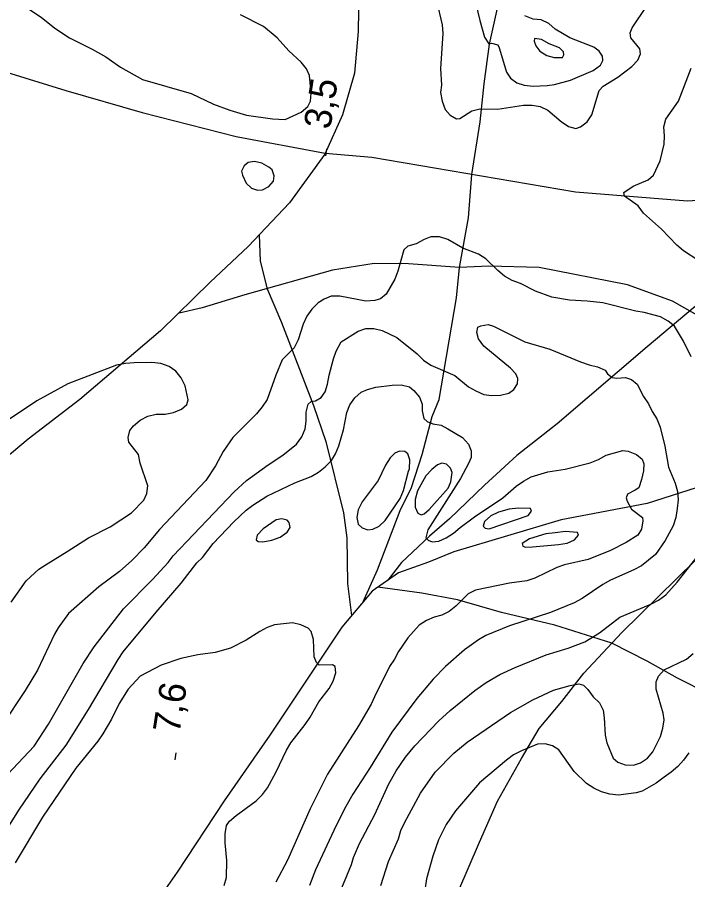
# Model space of a CAD drawing. Extents: x 282461 to 284471, y 5554090 to 5557646.
# Drawn here: x 282850.1 to 282924.5, y 5555080.4 to 5555176.2 of the extents above; entities that cross this region are included whole.
import ezdxf

# ---------------------------------------------------------------- set-up
doc = ezdxf.new("R2010")
doc.units = 0
for name, color, linetype in [('Niveau 1', 7, 'Continuous'), ('Niveau 2', 7, 'Continuous'), ('Niveau 22', 7, 'Continuous'), ('Niveau 3', 7, 'Continuous')]:
    doc.layers.add(name, color=color, linetype=linetype)

msp = doc.modelspace()

# ---------------------------------------------------------------- linework, layer by layer
at = {"layer": 'Niveau 1'}
for points in [[(282900.98, 5555177.67), (282901.41, 5555175.83), (282901.95, 5555173.98), (282902.42, 5555173.24), (282902.71, 5555173.3), (282903.41, 5555173.13), (282903.58, 5555172.79), (282904.37, 5555170.08), (282904.84, 5555169.44), (282905.54, 5555168.93), (282906.35, 5555168.65), (282907.33, 5555168.55), (282908.89, 5555168.62), (282909.7, 5555168.74), (282911.49, 5555169.22), (282914.02, 5555170.29), (282914.82, 5555170.88), (282915.1, 5555171.4), (282915.04, 5555171.86), (282914.68, 5555172.44), (282914.1, 5555172.89), (282911.43, 5555173.91), (282909.8, 5555174.87), (282909.1, 5555175.5), (282908.23, 5555175.9), (282907.36, 5555176), (282906.43, 5555176.34)], [(282848.96, 5555092.11), (282851.93, 5555095.26), (282853.51, 5555097.71), (282857.36, 5555104.45), (282858.6, 5555106.31), (282861.84, 5555110.51), (282865.09, 5555113.77), (282866.8, 5555115.64), (282867.37, 5555116.4), (282874.16, 5555123.52), (282875.53, 5555124.75), (282877.93, 5555126.5), (282879.54, 5555127.56), (282881.08, 5555128.79), (282881.65, 5555129.61), (282882.04, 5555130.48), (282882.15, 5555131.34), (282882.13, 5555132.33), (282882.35, 5555133.25), (282882.7, 5555133.55), (282883.16, 5555133.61), (282883.79, 5555133.96), (282884.24, 5555134.6), (282884.52, 5555135.47), (282884.68, 5555136.46), (282885.18, 5555138.26), (282885.46, 5555139.13), (282886.02, 5555140.17), (282887.91, 5555141.35), (282888.78, 5555141.64), (282889.64, 5555141.65), (282890.57, 5555141.43), (282892.2, 5555140.64), (282894.47, 5555138.81), (282895.17, 5555138.12), (282895.99, 5555137.55), (282898.66, 5555136.42), (282900.18, 5555135.17), (282900.99, 5555134.71), (282901.86, 5555134.32), (282902.73, 5555134.21), (282903.71, 5555134.22), (282904.64, 5555134.46), (282905.21, 5555134.87), (282905.61, 5555135.51), (282905.66, 5555136.09), (282905.42, 5555136.61), (282904.83, 5555137.24), (282901.86, 5555139.69), (282901.27, 5555140.5), (282901.09, 5555141.19), (282901.2, 5555141.77), (282901.54, 5555141.95), (282902.35, 5555142.07), (282902.93, 5555141.9), (282906.41, 5555140.15), (282909.2, 5555139.36), (282912.62, 5555137.95), (282913.55, 5555137.61), (282914.48, 5555137.39)], [(282914.48, 5555137.39), (282915.35, 5555137), (282915.59, 5555136.59), (282916.11, 5555136.19), (282916.63, 5555136.14), (282917.61, 5555136.21), (282918.25, 5555135.99), (282918.89, 5555135.47), (282919.61, 5555134.09), (282920.14, 5555133.29), (282920.55, 5555132.42), (282921.08, 5555131.62), (282921.44, 5555130.7), (282921.98, 5555128.56), (282922.36, 5555126.25), (282923.13, 5555124.47), (282923.38, 5555123.55), (282923.44, 5555122.62), (282923.34, 5555121.64), (282923.18, 5555120.65), (282922.9, 5555119.73), (282922, 5555118.1), (282920.92, 5555116.53), (282919.38, 5555115.3), (282918.51, 5555114.83), (282915.93, 5555113.7), (282915.07, 5555113.23), (282912.78, 5555111.65), (282911.91, 5555111.18), (282909.27, 5555110.11), (282904.72, 5555108.62), (282902.08, 5555107.55), (282901.28, 5555107.08), (282899.73, 5555105.97), (282897.62, 5555104.1), (282896.25, 5555102.69), (282894.43, 5555100.54), (282891.64, 5555096.81), (282889.26, 5555092.91), (282887.34, 5555089.95), (282886.55, 5555088.55), (282885.47, 5555086.46), (282883.17, 5555081.52), (282882.5, 5555079.78)]]:
    msp.add_lwpolyline(points, dxfattribs=at)
at = {"layer": 'Niveau 2'}
for points in [[(282896.63, 5555178.02), (282897.24, 5555175.37), (282897.31, 5555174.39), (282897.07, 5555170.51), (282897.15, 5555168.65), (282897.05, 5555167.84), (282897.23, 5555166.86), (282897.59, 5555165.94), (282898.12, 5555165.31), (282898.82, 5555164.91), (282899.22, 5555164.97), (282900.54, 5555165.8), (282901.41, 5555166.04), (282903.37, 5555166), (282906.26, 5555166.43), (282907.24, 5555166.44), (282908.11, 5555166.28), (282908.98, 5555165.88), (282910.44, 5555164.62), (282911.26, 5555164.05), (282912.07, 5555163.83), (282912.59, 5555164.01), (282913.34, 5555164.59), (282913.85, 5555165.35), (282914.68, 5555168.08), (282915.14, 5555168.55), (282916.74, 5555169.55), (282918.29, 5555170.72), (282918.98, 5555171.42), (282919.26, 5555172.12), (282919.19, 5555172.7), (282918.19, 5555173.9), (282918.13, 5555174.48), (282918.35, 5555175.01), (282919.94, 5555177.39)], [(282851.21, 5555177.21), (282852.72, 5555176.19), (282854.24, 5555174.99), (282855.87, 5555173.9), (282858.37, 5555172.66), (282859.89, 5555171.8), (282861.52, 5555170.66), (282863.96, 5555169.3), (282869.36, 5555167.74), (282871.86, 5555166.55), (282873.66, 5555165.87), (282875.52, 5555165.31), (282878.41, 5555164.93), (282879.8, 5555164.83), (282881.58, 5555165.66), (282882.32, 5555166.3), (282882.61, 5555166.89), (282882.71, 5555167.76), (282882.51, 5555169.72), (282882.16, 5555170.47), (282881.57, 5555171.22), (282880.22, 5555172.47), (282878.93, 5555173.91), (282877.42, 5555175.17), (282874.86, 5555176.47)], [(282910.29, 5555172.81), (282909.13, 5555173.26), (282908.26, 5555173.72), (282907.5, 5555173.82), (282907.45, 5555173.53), (282907.63, 5555173.02), (282908.1, 5555172.44), (282908.86, 5555171.93), (282909.67, 5555171.71), (282910.59, 5555171.72), (282910.76, 5555172.01), (282910.7, 5555172.35), (282910.29, 5555172.81)], [(282925.62, 5555149.23), (282924.05, 5555150.26), (282923.29, 5555150.89), (282921.59, 5555152.67), (282919.6, 5555154.44), (282919.01, 5555155.25), (282917.49, 5555156.33), (282917.43, 5555156.74), (282918.46, 5555157.44), (282920.13, 5555158.16), (282920.7, 5555158.68), (282921.44, 5555160.25), (282921.88, 5555162.11), (282921.92, 5555163.04), (282921.85, 5555164.02), (282922.07, 5555164.89), (282923.5, 5555166.88), (282924.9, 5555170.54)], [(282878.37, 5555159.26), (282878.01, 5555159.55), (282877.2, 5555160), (282876.39, 5555160.17), (282875.7, 5555160.05), (282875.24, 5555159.69), (282874.96, 5555159.11), (282875.08, 5555158.65), (282875.49, 5555157.79), (282876.08, 5555157.22), (282876.72, 5555156.99), (282877.29, 5555157.05), (282877.98, 5555157.41), (282878.5, 5555157.99), (282878.6, 5555158.57), (282878.37, 5555159.26)], [(282924.88, 5555138.5), (282924.05, 5555140.22), (282923.04, 5555141.89), (282922.34, 5555142.46), (282921.47, 5555142.92), (282919.67, 5555143.42), (282918.74, 5555143.58), (282915.09, 5555144.47), (282913.35, 5555144.69), (282911.38, 5555144.78), (282909.41, 5555145.11), (282907.61, 5555145.79), (282905.93, 5555146.64), (282905, 5555146.98), (282904.18, 5555147.43), (282903.42, 5555148.06), (282902.08, 5555149.38), (282901.26, 5555149.89), (282899.52, 5555150.57), (282897.89, 5555151.53), (282896.96, 5555151.81), (282895.97, 5555151.8), (282895.23, 5555151.51), (282894.37, 5555151.04), (282893.44, 5555150.79), (282892.99, 5555150.38), (282892.32, 5555148.01), (282891.99, 5555147.13), (282891.02, 5555145.45), (282890.39, 5555144.92), (282889.76, 5555144.74)], [(282889.76, 5555144.74), (282888.78, 5555144.67), (282885.88, 5555145.22), (282884.9, 5555145.21), (282884.15, 5555144.91), (282883.46, 5555144.5), (282882.78, 5555143.8), (282882.21, 5555142.99), (282881.81, 5555142.11), (282881.26, 5555140.37), (282880.81, 5555139.5), (282879.49, 5555138.16), (282878.76, 5555136.47), (282877.81, 5555133.74), (282877.25, 5555132.93), (282876.62, 5555132.17), (282873.99, 5555129.54), (282872.92, 5555127.97), (282872.07, 5555126.39), (282870.99, 5555124.76), (282865.86, 5555119.33), (282864.15, 5555117.29), (282862.78, 5555115.89), (282861.41, 5555114.66), (282859.11, 5555112.96), (282855.74, 5555109.98), (282854.61, 5555108.4), (282854.21, 5555107.7), (282852.29, 5555103.69), (282850.94, 5555101.43), (282848.38, 5555097.58)], [(282849.38, 5555111.24), (282851.03, 5555113.63), (282852.46, 5555114.92), (282853.26, 5555115.45), (282855.61, 5555116.86), (282857.96, 5555118.39), (282860.38, 5555119.63), (282862.73, 5555121.16), (282864.1, 5555122.56), (282864.44, 5555123.31), (282864.54, 5555124.18), (282863.7, 5555126.67), (282863.52, 5555127.65), (282862.46, 5555129.03), (282862.39, 5555129.55), (282862.56, 5555130.3), (282862.96, 5555130.83), (282863.7, 5555131.47), (282864.56, 5555131.89), (282865.49, 5555132.13), (282866.47, 5555132.14), (282867.39, 5555132.32), (282868.31, 5555132.68), (282868.89, 5555133.2), (282869.05, 5555133.72), (282868.69, 5555135.28), (282868.27, 5555136.15), (282867.68, 5555136.9), (282866.92, 5555137.41), (282866, 5555137.75), (282865.01, 5555137.85), (282863.04, 5555137.83), (282862.06, 5555137.77), (282861.08, 5555137.58), (282855.67, 5555135.5), (282852.22, 5555133.61), (282849.07, 5555131.5)], [(282848.35, 5555085.14), (282850.22, 5555088.16), (282852.6, 5555091.65), (282855.49, 5555095.37), (282857.98, 5555099.33), (282861.26, 5555104.9), (282861.83, 5555105.72), (282865.47, 5555110.14), (282868.25, 5555113.35), (282870.01, 5555115.62), (282870.64, 5555116.2), (282871.83, 5555117.77), (282874.11, 5555120.16), (282875.48, 5555121.45), (282876.23, 5555122.03), (282877.77, 5555123.03), (282880.87, 5555124.51), (282882.71, 5555125.22), (282883.51, 5555125.69), (282884.25, 5555126.27), (282884.94, 5555126.97), (282885.39, 5555127.73), (282885.78, 5555128.6), (282886.28, 5555130.39), (282886.66, 5555132.3), (282887, 5555133.17), (282887.56, 5555133.93), (282888.25, 5555134.57), (282888.94, 5555134.87), (282889.86, 5555135.11), (282891.7, 5555135.36), (282892.68, 5555135.37), (282893.61, 5555135.15), (282894.08, 5555134.75)], [(282894.08, 5555134.75), (282894.72, 5555134), (282895.02, 5555133.25), (282895.03, 5555132.5), (282895.21, 5555131.64), (282895.56, 5555131.3), (282896.2, 5555131.07), (282897.12, 5555130.91), (282897.88, 5555130.51), (282899.51, 5555129.54), (282900.15, 5555128.8), (282900.45, 5555128.05), (282900.46, 5555127.3), (282900.18, 5555126.66), (282899.28, 5555124.98), (282895.65, 5555119.28), (282895.43, 5555118.41), (282895.67, 5555118.13), (282896.13, 5555117.96), (282896.88, 5555118.02), (282897.68, 5555118.38), (282898.49, 5555118.9), (282899.23, 5555119.55), (282900.83, 5555120.72), (282903.98, 5555122.83), (282905.46, 5555124.12), (282906.26, 5555124.7), (282907.12, 5555125.17), (282908.97, 5555125.71), (282910.92, 5555126.02), (282913.69, 5555126.74), (282914.61, 5555127.1), (282915.47, 5555127.57), (282917.31, 5555128.1), (282917.89, 5555128), (282918.81, 5555127.66), (282919.45, 5555127.14), (282919.63, 5555126.63), (282919.59, 5555125.82), (282919.37, 5555124.89), (282919.09, 5555123.96), (282918.69, 5555123.67), (282917.83, 5555123.26), (282917.66, 5555122.85), (282917.78, 5555122.45), (282918.25, 5555121.59), (282919.48, 5555120.67), (282919.54, 5555120.27), (282919.38, 5555119.34), (282918.98, 5555118.7), (282917.66, 5555117.88), (282915.94, 5555117), (282913.47, 5555115.99), (282910.82, 5555115.39), (282909.96, 5555115.09), (282907.55, 5555113.91), (282906.63, 5555113.61), (282904.73, 5555113.36), (282900.93, 5555112.57), (282900.13, 5555112.16), (282898.76, 5555110.82), (282898.02, 5555110.23), (282897.21, 5555109.82), (282896.35, 5555109.58), (282895.49, 5555109.23), (282894.69, 5555108.7), (282893.43, 5555107.3), (282892.41, 5555105.79), (282891.96, 5555104.92), (282891.4, 5555104.1), (282889.71, 5555100.74), (282889.37, 5555099.92), (282887.96, 5555097.54), (282884.5, 5555092.14), (282882.59, 5555088.31), (282880.06, 5555082.62), (282878.76, 5555080.18)], [(282893.51, 5555125.78), (282893.62, 5555126.07), (282893.67, 5555127.05), (282893.43, 5555127.74), (282893.08, 5555127.97), (282892.5, 5555128.02), (282891.99, 5555127.79), (282891.47, 5555127.26), (282890.96, 5555126.45), (282890.12, 5555124.77), (282888.36, 5555122.38), (282887.91, 5555121.51), (282887.75, 5555120.65), (282887.93, 5555119.9), (282888.34, 5555119.5), (282888.98, 5555119.27), (282889.55, 5555119.34), (282890.24, 5555119.69), (282890.92, 5555120.33), (282892.57, 5555122.77), (282892.96, 5555123.64), (282893.51, 5555125.78)], [(282898.2, 5555124.62), (282898.36, 5555125.66), (282898.18, 5555126.12), (282897.71, 5555126.57), (282897.19, 5555126.69), (282896.73, 5555126.51), (282896.1, 5555125.98), (282895.42, 5555125.28), (282894.52, 5555123.6), (282894.24, 5555122.67), (282894.25, 5555121.81), (282894.55, 5555121.12), (282894.9, 5555120.95), (282895.24, 5555121.07), (282895.81, 5555121.53), (282897.92, 5555123.92), (282898.2, 5555124.62)], [(282904.69, 5555121.56), (282903.49, 5555121.26), (282902.63, 5555120.85), (282901.94, 5555120.21), (282901.78, 5555119.69), (282902.01, 5555119.46), (282902.47, 5555119.41), (282906.78, 5555120.89), (282907.18, 5555121.36), (282907.06, 5555121.65), (282905.73, 5555121.69), (282904.69, 5555121.56)], [(282880.26, 5555120.11), (282880.02, 5555120.34), (282879.45, 5555120.51), (282878.81, 5555120.38), (282877.38, 5555119.39), (282876.7, 5555118.69), (282876.59, 5555118.17), (282876.82, 5555118), (282877.34, 5555117.94), (282878.32, 5555118.13), (282879.24, 5555118.48), (282880.04, 5555119.01), (282880.38, 5555119.53), (282880.26, 5555120.11)], [(282909.8, 5555118.96), (282908.77, 5555118.83), (282906.93, 5555118.3), (282906.12, 5555117.77), (282906.19, 5555117.48), (282906.48, 5555117.37), (282907.28, 5555117.38), (282910.16, 5555117.64), (282911.14, 5555117.82), (282911.95, 5555118.17), (282912.4, 5555118.7), (282912.28, 5555118.98), (282910.95, 5555119.09), (282909.8, 5555118.96)], [(282885.67, 5555078.45), (282887.18, 5555082.11), (282887.4, 5555082.92), (282888.08, 5555084.44), (282889.77, 5555087.69), (282891.29, 5555091), (282892.14, 5555092.52), (282893.16, 5555094.03), (282894.19, 5555095.31), (282896.87, 5555098.06), (282898.13, 5555099.23), (282900.88, 5555101.46), (282902.14, 5555102.34), (282903.63, 5555103.22), (282905.35, 5555103.99), (282908.81, 5555105.41), (282911.23, 5555106.13), (282913.07, 5555106.84), (282914.73, 5555107.84), (282916.96, 5555109.6), (282920.42, 5555111.02), (282921.28, 5555111.49), (282922.08, 5555112.08), (282923.34, 5555113.48), (282925.56, 5555116.28)], [(282873.03, 5555079.81), (282873.31, 5555080.68), (282873.34, 5555082.58), (282873.14, 5555084.54), (282873.13, 5555085.53), (282873.29, 5555086.45), (282873.63, 5555086.92), (282874.38, 5555087.56), (282876.6, 5555089.2), (282877.29, 5555089.89), (282877.85, 5555090.65), (282878.76, 5555092.33), (282879.94, 5555094.83), (282880.45, 5555095.64), (282882.04, 5555097.68), (282882.6, 5555098.49), (282883.56, 5555100.17), (282884.7, 5555101.68), (282885.15, 5555102.5), (282885.42, 5555103.42), (282885.36, 5555104.11), (282885.07, 5555104.28), (282883.57, 5555104.27), (282883.28, 5555104.56), (282883.04, 5555105.19), (282882.96, 5555107.09), (282882.71, 5555108.01), (282882.36, 5555108.36), (282881.55, 5555108.75), (282880.63, 5555108.97), (282878.61, 5555108.72)], [(282878.61, 5555108.72), (282877.81, 5555108.43), (282877.01, 5555108.01), (282875.46, 5555107.02), (282873.74, 5555106.14), (282872.02, 5555105.66), (282870.12, 5555105.41), (282868.22, 5555104.98), (282866.04, 5555104.27), (282863.69, 5555103.03), (282862.38, 5555101.58), (282861.36, 5555100.01), (282860.52, 5555098.27), (282859.56, 5555096.65), (282858.99, 5555095.83), (282856.55, 5555092.81), (282852.87, 5555087.4), (282849.82, 5555082.3)], [(282890.43, 5555079.8), (282891.27, 5555082.47), (282892.39, 5555084.97), (282892.67, 5555085.9), (282893.06, 5555086.77), (282894.82, 5555090.03), (282896.47, 5555092.37), (282898.52, 5555094.47), (282900.01, 5555095.7), (282904.83, 5555098.99), (282907.3, 5555100.41), (282909.6, 5555101.47), (282911.45, 5555102.01), (282912.43, 5555102.19), (282912.95, 5555102.02), (282913.42, 5555101.57), (282914.01, 5555100.76), (282914.71, 5555100.07), (282915.13, 5555099.27), (282915.25, 5555098.4), (282915.34, 5555096.49), (282915.52, 5555095.62), (282916.24, 5555093.95), (282916.76, 5555093.49), (282917.58, 5555093.21), (282918.5, 5555093.16), (282919.25, 5555093.4), (282920.06, 5555093.93), (282920.63, 5555094.63), (282921.47, 5555096.32), (282921.75, 5555097.25), (282921.91, 5555098.18), (282921.79, 5555098.93), (282921, 5555101.58), (282920.99, 5555102.39), (282921.27, 5555103.03), (282921.9, 5555103.73), (282924.38, 5555104.92), (282925.12, 5555105.56)], [(282924.63, 5555094.54), (282924.06, 5555093.72), (282923.43, 5555093.02), (282922.69, 5555092.37), (282921.88, 5555091.84), (282921.02, 5555091.14), (282919.47, 5555090.25), (282918.78, 5555090.07), (282916.81, 5555089.82), (282915.88, 5555089.93), (282914.95, 5555090.21), (282914.08, 5555090.61), (282913.26, 5555091.12), (282911.91, 5555092.44), (282910.21, 5555094.86), (282909.5, 5555095.31), (282908.69, 5555095.54), (282907.82, 5555095.47), (282906.04, 5555094.76), (282905.17, 5555094.29), (282904.37, 5555093.7), (282901.39, 5555091.18), (282898.71, 5555088.08), (282897.68, 5555086.56), (282896.84, 5555084.88), (282896.22, 5555083.07), (282895.5, 5555080.52), (282895.34, 5555079.53)]]:
    msp.add_lwpolyline(points, dxfattribs=at)
at = {"layer": 'Niveau 22'}
for points in [[(282831.83, 5555177.05), (282840.05, 5555173.62), (282848.85, 5555170.09), (282855.46, 5555168.07), (282863.94, 5555165.61), (282874.38, 5555162.94), (282884.25, 5555161.1), (282889.44, 5555160.67), (282912.04, 5555156.8), (282924.49, 5555155.8), (282931.14, 5555156.24), (282946.11, 5555158.75), (282953.9, 5555161.64), (282960.31, 5555164.29), (282967.28, 5555168.11), (282973.42, 5555174.47), (282980.61, 5555183.83)], [(282888.06, 5555183.86), (282887.91, 5555174.6), (282887.5, 5555170), (282886.17, 5555165.36), (282884.2, 5555161), (282880.3, 5555155.59), (282875.7, 5555150.75), (282871.49, 5555146.79), (282865.97, 5555141.36), (282856.99, 5555133.75), (282851.28, 5555129.36), (282836.91, 5555117.33)], [(282888.42, 5555111.23), (282890.07, 5555114.86), (282892.59, 5555121.44), (282893.83, 5555124), (282895.04, 5555127.64), (282896.13, 5555131.86), (282896.9, 5555133.77), (282898.82, 5555145.06), (282899.17, 5555148.42), (282900.15, 5555153.93), (282900.54, 5555158.74), (282901.47, 5555164.57), (282901.89, 5555168.79), (282902.49, 5555173.2), (282903.6, 5555178.23)], [(282951.26, 5555177.3), (282949.32, 5555175.08), (282947.15, 5555171.92), (282940.79, 5555162.24), (282937.26, 5555157.28), (282936.1, 5555155.19), (282933.24, 5555151.57), (282930.45, 5555148.38), (282919.99, 5555139.6), (282910, 5555131.04), (282905.54, 5555127.52), (282901.95, 5555124.23), (282898.07, 5555120.49), (282895.85, 5555118.59), (282892.72, 5555115.65), (282891.22, 5555113.7)], [(282876.92, 5555152.03), (282877.03, 5555149.13), (282877.81, 5555146.05), (282879.39, 5555142.31), (282882.97, 5555133.07), (282884.31, 5555129.1), (282886.29, 5555121.16), (282886.67, 5555118.39), (282886.73, 5555113.31), (282887.18, 5555109.77)], [(282926.67, 5555142.5), (282922.82, 5555144.66), (282917.82, 5555146.47), (282908.03, 5555148.42), (282902.42, 5555148.57), (282899.17, 5555148.42), (282893.52, 5555148.82), (282889.68, 5555148.85), (282885.07, 5555148.1), (282875.32, 5555145.37), (282870.59, 5555143.94), (282868.02, 5555143.34)], [(282865.79, 5554984.02), (282866.98, 5554992.36), (282868.14, 5554999.44), (282869.58, 5555005.01), (282871.42, 5555011.64), (282874.41, 5555018.61), (282877.8, 5555026.86), (282880.37, 5555032.57), (282883.6, 5555041.31), (282887.48, 5555050.16), (282890.18, 5555056.68), (282893.22, 5555063.55), (282899, 5555079.01), (282901.37, 5555084.6), (282903.4, 5555089.14), (282906.06, 5555093.9), (282908, 5555097.24), (282910.52, 5555100.24), (282912.97, 5555103.37), (282917.2, 5555107.88), (282925.31, 5555115.83), (282931.65, 5555122.63), (282934.56, 5555125.93), (282939.15, 5555131.43)], [(282928.22, 5555124.85), (282919.99, 5555122.22), (282910.45, 5555120.41), (282898.54, 5555116.85), (282895.72, 5555115.69), (282892.39, 5555114.5), (282889.48, 5555112.49), (282886.09, 5555108.48), (282878.11, 5555096.5), (282873.02, 5555089.18), (282867.81, 5555081.28), (282862.1, 5555073.13)], [(282976.02, 5555056.51), (282972.29, 5555058.1), (282967.16, 5555061.06), (282961.52, 5555066.46), (282958.35, 5555070.91), (282954.55, 5555075.88), (282950.78, 5555081.06), (282943.85, 5555088.65), (282936.77, 5555094.05), (282933.26, 5555096.45), (282929.63, 5555099.39), (282926.89, 5555101.04), (282923.39, 5555102.82), (282920.01, 5555104.71), (282916.08, 5555106.71), (282909.77, 5555108.71), (282903.82, 5555110.09), (282898.96, 5555111.5), (282894.98, 5555112.25), (282890.08, 5555112.91)]]:
    msp.add_lwpolyline(points, dxfattribs=at)
at = {"layer": 'Niveau 3'}
for p, q in [((282884.33, 5555160.81), (282884.45, 5555161.6)), ((282867.58, 5555093.74), (282867.7, 5555094.53))]:
    msp.add_line(p, q, dxfattribs=at)

# ---------------------------------------------------------------- texts
for s, p in [('3,5  ', (282884.81, 5555163.65)), ('7,6  ', (282868.06, 5555096.58))]:
    msp.add_text(s, height=3, rotation=81.09575, dxfattribs=at).set_placement(p)

doc.saveas('drawing.dxf')
